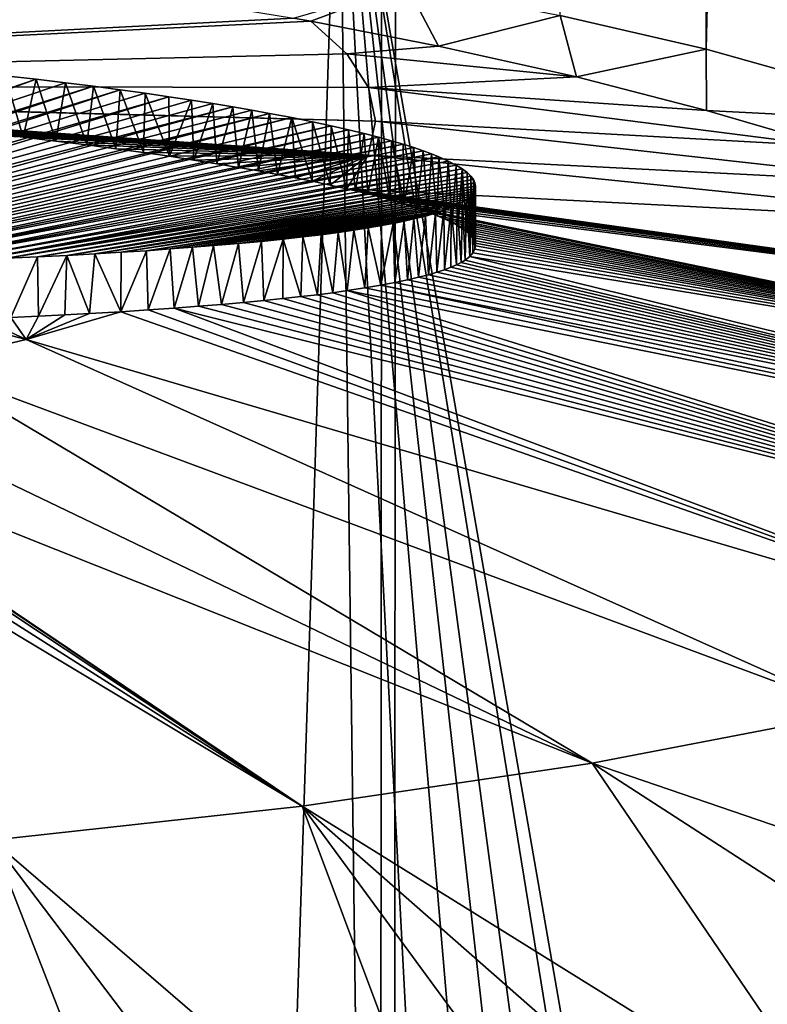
# Model space of a CAD drawing. Header units: millimetres. Extents: x -24 to 24, y 0 to 188.
# Tile 395 of 460: x 1.64 to 2.84, y 161.71 to 163.29. Entities that reach past the tile are written whole.
import ezdxf

# ---------------------------------------------------------------- set-up
doc = ezdxf.new("R2010")
doc.units = ezdxf.units.MM
doc.header["$LTSCALE"] = 58.620611
for name, color, linetype in [('169', 7, 'CONTINUOUS'), ('402', 7, 'CONTINUOUS'), ('446', 7, 'CONTINUOUS'), ('447', 7, 'CONTINUOUS'), ('457', 7, 'CONTINUOUS'), ('482', 7, 'CONTINUOUS'), ('483', 7, 'CONTINUOUS'), ('75', 7, 'CONTINUOUS')]:
    doc.layers.add(name, color=color, linetype=linetype)

msp = doc.modelspace()

# ---------------------------------------------------------------- linework, layer by layer
at = {"layer": '169', "color": 7, "linetype": 'CONTINUOUS'}
for points in [[(0, 147.642, 255.5309), (2.2148, 147.6112, 255.4333), (0, 178.708, 246.0331), (0, 147.642, 255.5309)], [(0, 178.708, 246.0331), (2.2148, 147.6112, 255.4333), (2.2341, 178.675, 245.9355), (0, 178.708, 246.0331)], [(2.2341, 178.675, 245.9355), (2.2148, 147.6112, 255.4333), (4.4497, 178.5763, 245.6435), (2.2341, 178.675, 245.9355)], [(2.2148, 147.6112, 255.4333), (4.4108, 147.5191, 255.1411), (4.4497, 178.5763, 245.6435), (2.2148, 147.6112, 255.4333)]]:
    msp.add_3dface(points, dxfattribs=at)
at = {"layer": '402', "color": 7, "linetype": 'CONTINUOUS'}
for points in [[(2.7458, 172.6783, 219.0455), (2.9673, 172.7353, 219.2285), (2.7461, 163.2445, 189.1251), (2.7458, 172.6783, 219.0455)], [(2.7461, 163.2445, 189.1251), (2.9673, 172.7353, 219.2285), (3.1744, 163.1238, 188.747), (2.7461, 163.2445, 189.1251)], [(2.5116, 163.2982, 189.2932), (2.7458, 172.6783, 219.0455), (2.7461, 163.2445, 189.1251), (2.5116, 163.2982, 189.2932)]]:
    msp.add_3dface(points, dxfattribs=at)
at = {"layer": '446', "color": 7, "linetype": 'CONTINUOUS'}
for points in [[(2.0834, 163.2942, 189.2328), (2.2647, 163.3471, 189.4463), (2.1111, 163.2892, 189.2172), (2.0834, 163.2942, 189.2328)], [(2.1111, 163.2892, 189.2172), (2.2647, 163.3471, 189.4463), (2.316, 163.2492, 189.0924), (2.1111, 163.2892, 189.2172)], [(2.2647, 163.3471, 189.4463), (2.5116, 163.2982, 189.2932), (2.316, 163.2492, 189.0924), (2.2647, 163.3471, 189.4463)], [(2.316, 163.2492, 189.0924), (2.5116, 163.2982, 189.2932), (2.5374, 163.1998, 188.9377), (2.316, 163.2492, 189.0924)], [(2.5116, 163.2982, 189.2932), (2.7461, 163.2445, 189.1251), (2.5374, 163.1998, 188.9377), (2.5116, 163.2982, 189.2932)], [(2.5374, 163.1998, 188.9377), (2.7461, 163.2445, 189.1251), (2.7466, 163.146, 188.7693), (2.5374, 163.1998, 188.9377)], [(2.7461, 163.2445, 189.1251), (3.1744, 163.1238, 188.747), (2.7466, 163.146, 188.7693), (2.7461, 163.2445, 189.1251)], [(2.7466, 163.146, 188.7693), (3.1744, 163.1238, 188.747), (2.9429, 163.0882, 188.5882), (2.7466, 163.146, 188.7693)]]:
    msp.add_3dface(points, dxfattribs=at)
at = {"layer": '447', "color": 7, "linetype": 'CONTINUOUS'}
for points in [[(1.591, 163.3692, 189.4674), (1.841, 163.3343, 189.3582), (0.0004, 163.1866, 188.5523), (1.591, 163.3692, 189.4674)], [(1.841, 163.3343, 189.3582), (2.0834, 163.2942, 189.2328), (0.0004, 163.1866, 188.5523), (1.841, 163.3343, 189.3582)], [(2.0834, 163.2942, 189.2328), (2.1111, 163.2892, 189.2172), (0.0004, 163.1866, 188.5523), (2.0834, 163.2942, 189.2328)], [(0.0004, 163.1866, 188.5523), (2.1111, 163.2892, 189.2172), (2.1689, 163.2367, 189.0036), (0.0004, 163.1866, 188.5523)], [(2.1111, 163.2892, 189.2172), (2.316, 163.2492, 189.0924), (2.1689, 163.2367, 189.0036), (2.1111, 163.2892, 189.2172)], [(2.316, 163.2492, 189.0924), (2.5374, 163.1998, 188.9377), (2.1689, 163.2367, 189.0036), (2.316, 163.2492, 189.0924)], [(2.2037, 163.1828, 188.7843), (0.0004, 163.1866, 188.5523), (2.1689, 163.2367, 189.0036), (2.2037, 163.1828, 188.7843)], [(2.5374, 163.1998, 188.9377), (2.2037, 163.1828, 188.7843), (2.1689, 163.2367, 189.0036), (2.5374, 163.1998, 188.9377)], [(0.0678, 163.1865, 188.5521), (0.0004, 163.1866, 188.5523), (2.2151, 163.1284, 188.5627), (0.0678, 163.1865, 188.5521)], [(2.2151, 163.1284, 188.5627), (0.0004, 163.1866, 188.5523), (2.2037, 163.1828, 188.7843), (2.2151, 163.1284, 188.5627)], [(0.1341, 163.1861, 188.5513), (0.0678, 163.1865, 188.5521), (2.203, 163.074, 188.3411), (0.1341, 163.1861, 188.5513)], [(2.203, 163.074, 188.3411), (0.0678, 163.1865, 188.5521), (2.2151, 163.1284, 188.5627), (2.203, 163.074, 188.3411)], [(0.1992, 163.1855, 188.55), (0.1341, 163.1861, 188.5513), (2.203, 163.074, 188.3411), (0.1992, 163.1855, 188.55)], [(0.2632, 163.1847, 188.5482), (0.1992, 163.1855, 188.55), (2.203, 163.074, 188.3411), (0.2632, 163.1847, 188.5482)], [(0.326, 163.1837, 188.5459), (0.2632, 163.1847, 188.5482), (2.203, 163.074, 188.3411), (0.326, 163.1837, 188.5459)], [(2.5374, 163.1998, 188.9377), (2.7466, 163.146, 188.7693), (2.2037, 163.1828, 188.7843), (2.5374, 163.1998, 188.9377)], [(0.3879, 163.1825, 188.5431), (0.326, 163.1837, 188.5459), (2.203, 163.074, 188.3411), (0.3879, 163.1825, 188.5431)], [(0.4609, 163.1807, 188.5392), (0.3879, 163.1825, 188.5431), (2.203, 163.074, 188.3411), (0.4609, 163.1807, 188.5392)], [(0.532, 163.1787, 188.5346), (0.4609, 163.1807, 188.5392), (2.203, 163.074, 188.3411), (0.532, 163.1787, 188.5346)], [(0.6007, 163.1765, 188.5296), (0.532, 163.1787, 188.5346), (2.203, 163.074, 188.3411), (0.6007, 163.1765, 188.5296)], [(0.6668, 163.1741, 188.5241), (0.6007, 163.1765, 188.5296), (2.203, 163.074, 188.3411), (0.6668, 163.1741, 188.5241)], [(0.7305, 163.1716, 188.5182), (0.6668, 163.1741, 188.5241), (2.203, 163.074, 188.3411), (0.7305, 163.1716, 188.5182)], [(0.792, 163.1688, 188.5119), (0.7305, 163.1716, 188.5182), (2.203, 163.074, 188.3411), (0.792, 163.1688, 188.5119)], [(0.8516, 163.166, 188.5053), (0.792, 163.1688, 188.5119), (2.203, 163.074, 188.3411), (0.8516, 163.166, 188.5053)], [(2.7466, 163.146, 188.7693), (2.9429, 163.0882, 188.5882), (2.2037, 163.1828, 188.7843), (2.7466, 163.146, 188.7693)], [(2.9429, 163.0882, 188.5882), (2.2151, 163.1284, 188.5627), (2.2037, 163.1828, 188.7843), (2.9429, 163.0882, 188.5882)], [(0.9094, 163.163, 188.4983), (0.8516, 163.166, 188.5053), (2.203, 163.074, 188.3411), (0.9094, 163.163, 188.4983)], [(0.9653, 163.1599, 188.4911), (0.9094, 163.163, 188.4983), (2.203, 163.074, 188.3411), (0.9653, 163.1599, 188.4911)], [(1.0193, 163.1567, 188.4836), (0.9653, 163.1599, 188.4911), (2.203, 163.074, 188.3411), (1.0193, 163.1567, 188.4836)], [(1.0844, 163.1526, 188.4738), (1.0193, 163.1567, 188.4836), (2.203, 163.074, 188.3411), (1.0844, 163.1526, 188.4738)], [(1.147, 163.1484, 188.4637), (1.0844, 163.1526, 188.4738), (2.203, 163.074, 188.3411), (1.147, 163.1484, 188.4637)], [(1.207, 163.1441, 188.4533), (1.147, 163.1484, 188.4637), (2.203, 163.074, 188.3411), (1.207, 163.1441, 188.4533)], [(1.2645, 163.1396, 188.4426), (1.207, 163.1441, 188.4533), (2.203, 163.074, 188.3411), (1.2645, 163.1396, 188.4426)], [(1.3199, 163.1352, 188.4317), (1.2645, 163.1396, 188.4426), (2.203, 163.074, 188.3411), (1.3199, 163.1352, 188.4317)], [(1.373, 163.1306, 188.4206), (1.3199, 163.1352, 188.4317), (2.203, 163.074, 188.3411), (1.373, 163.1306, 188.4206)], [(1.4239, 163.126, 188.4093), (1.373, 163.1306, 188.4206), (2.203, 163.074, 188.3411), (1.4239, 163.126, 188.4093)], [(1.4728, 163.1214, 188.3978), (1.4239, 163.126, 188.4093), (2.203, 163.074, 188.3411), (1.4728, 163.1214, 188.3978)], [(1.5197, 163.1168, 188.3861), (1.4728, 163.1214, 188.3978), (2.203, 163.074, 188.3411), (1.5197, 163.1168, 188.3861)], [(3.1252, 163.0267, 188.3952), (2.203, 163.074, 188.3411), (2.2151, 163.1284, 188.5627), (3.1252, 163.0267, 188.3952)], [(2.9429, 163.0882, 188.5882), (3.1252, 163.0267, 188.3952), (2.2151, 163.1284, 188.5627), (2.9429, 163.0882, 188.5882)], [(1.5646, 163.1121, 188.3744), (1.5197, 163.1168, 188.3861), (2.203, 163.074, 188.3411), (1.5646, 163.1121, 188.3744)], [(1.6078, 163.1074, 188.3625), (1.5646, 163.1121, 188.3744), (2.203, 163.074, 188.3411), (1.6078, 163.1074, 188.3625)], [(1.6492, 163.1028, 188.3505), (1.6078, 163.1074, 188.3625), (2.203, 163.074, 188.3411), (1.6492, 163.1028, 188.3505)], [(1.7017, 163.0966, 188.3345), (1.6492, 163.1028, 188.3505), (2.203, 163.074, 188.3411), (1.7017, 163.0966, 188.3345)], [(1.7513, 163.0904, 188.3184), (1.7017, 163.0966, 188.3345), (2.203, 163.074, 188.3411), (1.7513, 163.0904, 188.3184)], [(1.7981, 163.0842, 188.3022), (1.7513, 163.0904, 188.3184), (2.203, 163.074, 188.3411), (1.7981, 163.0842, 188.3022)], [(1.8423, 163.0781, 188.2859), (1.7981, 163.0842, 188.3022), (2.203, 163.074, 188.3411), (1.8423, 163.0781, 188.2859)], [(1.8839, 163.0721, 188.2697), (1.8423, 163.0781, 188.2859), (2.203, 163.074, 188.3411), (1.8839, 163.0721, 188.2697)], [(1.9231, 163.0661, 188.2534), (1.8839, 163.0721, 188.2697), (2.203, 163.074, 188.3411), (1.9231, 163.0661, 188.2534)], [(1.96, 163.0602, 188.2373), (1.9231, 163.0661, 188.2534), (2.203, 163.074, 188.3411), (1.96, 163.0602, 188.2373)], [(1.9947, 163.0544, 188.2211), (1.96, 163.0602, 188.2373), (2.203, 163.074, 188.3411), (1.9947, 163.0544, 188.2211)], [(2.0272, 163.0487, 188.2051), (1.9947, 163.0544, 188.2211), (2.203, 163.074, 188.3411), (2.0272, 163.0487, 188.2051)], [(2.0577, 163.0431, 188.1891), (2.0272, 163.0487, 188.2051), (2.203, 163.074, 188.3411), (2.0577, 163.0431, 188.1891)], [(2.0862, 163.0376, 188.1733), (2.0577, 163.0431, 188.1891), (2.203, 163.074, 188.3411), (2.0862, 163.0376, 188.1733)], [(2.113, 163.0322, 188.1576), (2.0862, 163.0376, 188.1733), (2.203, 163.074, 188.3411), (2.113, 163.0322, 188.1576)], [(2.1419, 163.026, 188.1394), (2.113, 163.0322, 188.1576), (2.203, 163.074, 188.3411), (2.1419, 163.026, 188.1394)], [(2.1685, 163.02, 188.1215), (2.1419, 163.026, 188.1394), (2.203, 163.074, 188.3411), (2.1685, 163.02, 188.1215)], [(3.2925, 162.9618, 188.1915), (2.1685, 163.02, 188.1215), (2.203, 163.074, 188.3411), (3.2925, 162.9618, 188.1915)], [(3.1252, 163.0267, 188.3952), (3.2925, 162.9618, 188.1915), (2.203, 163.074, 188.3411), (3.1252, 163.0267, 188.3952)], [(3.2925, 162.9618, 188.1915), (3.5803, 162.823, 187.7551), (2.1685, 163.02, 188.1215), (3.2925, 162.9618, 188.1915)], [(2.1685, 163.02, 188.1215), (3.5803, 162.823, 187.7551), (2.1826, 163.0166, 188.1115), (2.1685, 163.02, 188.1215)], [(2.1826, 163.0166, 188.1115), (3.5803, 162.823, 187.7551), (2.2026, 163.0117, 188.0965), (2.1826, 163.0166, 188.1115)], [(2.2026, 163.0117, 188.0965), (3.5803, 162.823, 187.7551), (2.2211, 163.0069, 188.0818), (2.2026, 163.0117, 188.0965)], [(2.2211, 163.0069, 188.0818), (3.5803, 162.823, 187.7551), (2.2381, 163.0022, 188.0672), (2.2211, 163.0069, 188.0818)], [(2.2381, 163.0022, 188.0672), (3.5803, 162.823, 187.7551), (2.2611, 162.9954, 188.0459), (2.2381, 163.0022, 188.0672)], [(2.2611, 162.9954, 188.0459), (3.5803, 162.823, 187.7551), (2.2813, 162.9889, 188.0252), (2.2611, 162.9954, 188.0459)], [(3.5803, 162.823, 187.7551), (3.8011, 162.6747, 187.2878), (2.2813, 162.9889, 188.0252), (3.5803, 162.823, 187.7551)], [(2.2813, 162.9889, 188.0252), (3.8011, 162.6747, 187.2878), (2.2989, 162.9827, 188.0052), (2.2813, 162.9889, 188.0252)], [(2.2989, 162.9827, 188.0052), (3.8011, 162.6747, 187.2878), (2.314, 162.9767, 187.9858), (2.2989, 162.9827, 188.0052)], [(2.314, 162.9767, 187.9858), (3.8011, 162.6747, 187.2878), (2.327, 162.9711, 187.967), (2.314, 162.9767, 187.9858)], [(2.327, 162.9711, 187.967), (3.8011, 162.6747, 187.2878), (2.3381, 162.9657, 187.9488), (2.327, 162.9711, 187.967)], [(2.3381, 162.9657, 187.9488), (3.8011, 162.6747, 187.2878), (2.3475, 162.9605, 187.9311), (2.3381, 162.9657, 187.9488)], [(2.3475, 162.9605, 187.9311), (3.8011, 162.6747, 187.2878), (2.3553, 162.9555, 187.9139), (2.3475, 162.9605, 187.9311)], [(2.3553, 162.9555, 187.9139), (3.8011, 162.6747, 187.2878), (2.3617, 162.9507, 187.897), (2.3553, 162.9555, 187.9139)], [(2.3617, 162.9507, 187.897), (3.8011, 162.6747, 187.2878), (2.3667, 162.946, 187.8803), (2.3617, 162.9507, 187.897)], [(2.3667, 162.946, 187.8803), (3.8011, 162.6747, 187.2878), (2.3706, 162.9415, 187.864), (2.3667, 162.946, 187.8803)], [(2.3706, 162.9415, 187.864), (3.8011, 162.6747, 187.2878), (2.3733, 162.937, 187.8478), (2.3706, 162.9415, 187.864)], [(2.3733, 162.937, 187.8478), (3.8011, 162.6747, 187.2878), (2.3749, 162.9327, 187.8318), (2.3733, 162.937, 187.8478)], [(3.8011, 162.6747, 187.2878), (2.3754, 162.9284, 187.8158), (2.3749, 162.9327, 187.8318), (3.8011, 162.6747, 187.2878)], [(2.3714, 162.9169, 187.7718), (3.8011, 162.6747, 187.2878), (2.3663, 162.9112, 187.7493), (2.3714, 162.9169, 187.7718)], [(2.3744, 162.9227, 187.7939), (3.8011, 162.6747, 187.2878), (2.3714, 162.9169, 187.7718), (2.3744, 162.9227, 187.7939)], [(2.3754, 162.9284, 187.8158), (3.8011, 162.6747, 187.2878), (2.3744, 162.9227, 187.7939), (2.3754, 162.9284, 187.8158)], [(2.3524, 162.9017, 187.7105), (3.9517, 162.5196, 186.798), (2.3449, 162.8978, 187.6944), (2.3524, 162.9017, 187.7105)], [(2.3588, 162.9055, 187.7262), (3.9517, 162.5196, 186.798), (2.3524, 162.9017, 187.7105), (2.3588, 162.9055, 187.7262)], [(2.3663, 162.9112, 187.7493), (3.9517, 162.5196, 186.798), (2.3588, 162.9055, 187.7262), (2.3663, 162.9112, 187.7493)], [(3.8011, 162.6747, 187.2878), (3.9517, 162.5196, 186.798), (2.3663, 162.9112, 187.7493), (3.8011, 162.6747, 187.2878)], [(2.3136, 162.8859, 187.6435), (3.9517, 162.5196, 186.798), (2.2999, 162.8818, 187.6254), (2.3136, 162.8859, 187.6435)], [(2.3256, 162.8899, 187.661), (3.9517, 162.5196, 186.798), (2.3136, 162.8859, 187.6435), (2.3256, 162.8899, 187.661)], [(2.336, 162.8939, 187.6779), (3.9517, 162.5196, 186.798), (2.3256, 162.8899, 187.661), (2.336, 162.8939, 187.6779)], [(2.3449, 162.8978, 187.6944), (3.9517, 162.5196, 186.798), (2.336, 162.8939, 187.6779), (2.3449, 162.8978, 187.6944)], [(2.246, 162.8692, 187.5676), (3.9517, 162.5196, 186.798), (2.2232, 162.8649, 187.5472), (2.246, 162.8692, 187.5676)], [(2.2662, 162.8734, 187.5875), (3.9517, 162.5196, 186.798), (2.246, 162.8692, 187.5676), (2.2662, 162.8734, 187.5875)], [(2.2841, 162.8777, 187.6067), (3.9517, 162.5196, 186.798), (2.2662, 162.8734, 187.5875), (2.2841, 162.8777, 187.6067)], [(2.2999, 162.8818, 187.6254), (3.9517, 162.5196, 186.798), (2.2841, 162.8777, 187.6067), (2.2999, 162.8818, 187.6254)], [(2.1217, 162.8498, 187.4721), (2.1466, 162.853, 187.4886), (3.6988, 162.3772, 186.2444), (2.1217, 162.8498, 187.4721)], [(2.1466, 162.853, 187.4886), (2.1696, 162.8563, 187.5049), (3.6988, 162.3772, 186.2444), (2.1466, 162.853, 187.4886)], [(2.1979, 162.8606, 187.5263), (3.9719, 162.49, 186.7045), (2.1696, 162.8563, 187.5049), (2.1979, 162.8606, 187.5263)], [(2.1696, 162.8563, 187.5049), (3.9719, 162.49, 186.7045), (3.6988, 162.3772, 186.2444), (2.1696, 162.8563, 187.5049)], [(2.2232, 162.8649, 187.5472), (3.9719, 162.49, 186.7045), (2.1979, 162.8606, 187.5263), (2.2232, 162.8649, 187.5472)], [(3.9517, 162.5196, 186.798), (3.9719, 162.49, 186.7045), (2.2232, 162.8649, 187.5472), (3.9517, 162.5196, 186.798)], [(1.9678, 162.8341, 187.3865), (2.0028, 162.8372, 187.404), (3.6988, 162.3772, 186.2444), (1.9678, 162.8341, 187.3865)], [(2.0028, 162.8372, 187.404), (2.0356, 162.8403, 187.4212), (3.6988, 162.3772, 186.2444), (2.0028, 162.8372, 187.404)], [(2.0356, 162.8403, 187.4212), (2.0663, 162.8435, 187.4384), (3.6988, 162.3772, 186.2444), (2.0356, 162.8403, 187.4212)], [(2.0663, 162.8435, 187.4384), (2.0949, 162.8466, 187.4553), (3.6988, 162.3772, 186.2444), (2.0663, 162.8435, 187.4384)], [(2.0949, 162.8466, 187.4553), (2.1217, 162.8498, 187.4721), (3.6988, 162.3772, 186.2444), (2.0949, 162.8466, 187.4553)], [(1.6542, 162.778, 187.1357), (1.806, 162.8224, 187.317), (3.3697, 162.2727, 185.8188), (1.6542, 162.778, 187.1357)], [(1.806, 162.8224, 187.317), (1.6542, 162.778, 187.1357), (1.7558, 162.8194, 187.2983), (1.806, 162.8224, 187.317)], [(1.806, 162.8224, 187.317), (1.85, 162.8252, 187.3344), (3.3697, 162.2727, 185.8188), (1.806, 162.8224, 187.317)], [(1.85, 162.8252, 187.3344), (1.8915, 162.8281, 187.3518), (3.3697, 162.2727, 185.8188), (1.85, 162.8252, 187.3344)], [(1.8915, 162.8281, 187.3518), (1.9305, 162.8311, 187.369), (3.6988, 162.3772, 186.2444), (1.8915, 162.8281, 187.3518)], [(3.3697, 162.2727, 185.8188), (1.8915, 162.8281, 187.3518), (3.6988, 162.3772, 186.2444), (3.3697, 162.2727, 185.8188)], [(1.9305, 162.8311, 187.369), (1.9678, 162.8341, 187.3865), (3.6988, 162.3772, 186.2444), (1.9305, 162.8311, 187.369)], [(1.6542, 162.778, 187.1357), (1.4876, 162.738, 186.9726), (1.5341, 162.8089, 187.2281), (1.6542, 162.778, 187.1357)], [(1.5827, 162.8109, 187.242), (1.6542, 162.778, 187.1357), (1.5341, 162.8089, 187.2281), (1.5827, 162.8109, 187.242)], [(1.6293, 162.8129, 187.256), (1.6542, 162.778, 187.1357), (1.5827, 162.8109, 187.242), (1.6293, 162.8129, 187.256)], [(1.6737, 162.8151, 187.2702), (1.6542, 162.778, 187.1357), (1.6293, 162.8129, 187.256), (1.6737, 162.8151, 187.2702)], [(1.7558, 162.8194, 187.2983), (1.6542, 162.778, 187.1357), (1.7158, 162.8172, 187.2843), (1.7558, 162.8194, 187.2983)], [(1.7158, 162.8172, 187.2843), (1.6542, 162.778, 187.1357), (1.6737, 162.8151, 187.2702), (1.7158, 162.8172, 187.2843)], [(1.4876, 162.738, 186.9726), (1.6542, 162.778, 187.1357), (2.9891, 162.1788, 185.436), (1.4876, 162.738, 186.9726)], [(2.9891, 162.1788, 185.436), (1.6542, 162.778, 187.1357), (3.3697, 162.2727, 185.8188), (2.9891, 162.1788, 185.436)], [(1.3041, 162.7024, 186.8276), (1.4876, 162.738, 186.9726), (2.5626, 162.0968, 185.1017), (1.3041, 162.7024, 186.8276)], [(2.5626, 162.0968, 185.1017), (1.4876, 162.738, 186.9726), (2.9891, 162.1788, 185.436), (2.5626, 162.0968, 185.1017)], [(1.1689, 162.6522, 186.6426), (1.3041, 162.7024, 186.8276), (2.5626, 162.0968, 185.1017), (1.1689, 162.6522, 186.6426)], [(1.1977, 162.6346, 186.5861), (1.1689, 162.6522, 186.6426), (2.097, 162.0279, 184.8212), (1.1977, 162.6346, 186.5861)], [(2.097, 162.0279, 184.8212), (1.1689, 162.6522, 186.6426), (2.5626, 162.0968, 185.1017), (2.097, 162.0279, 184.8212)], [(1.2101, 162.6153, 186.5228), (1.1977, 162.6346, 186.5861), (2.097, 162.0279, 184.8212), (1.2101, 162.6153, 186.5228)], [(1.2044, 162.5961, 186.4584), (1.2101, 162.6153, 186.5228), (2.097, 162.0279, 184.8212), (1.2044, 162.5961, 186.4584)], [(1.181, 162.5784, 186.3977), (1.2044, 162.5961, 186.4584), (2.097, 162.0279, 184.8212), (1.181, 162.5784, 186.3977)], [(1.5992, 161.9734, 184.5986), (1.181, 162.5784, 186.3977), (2.097, 162.0279, 184.8212), (1.5992, 161.9734, 184.5986)], [(3.6096, 161.7389, 184.317), (2.5626, 162.0968, 185.1017), (2.9891, 162.1788, 185.436), (3.6096, 161.7389, 184.317)], [(2.9856, 161.475, 183.4723), (2.097, 162.0279, 184.8212), (2.5626, 162.0968, 185.1017), (2.9856, 161.475, 183.4723)], [(3.6096, 161.7389, 184.317), (3.3292, 161.6009, 183.8756), (2.5626, 162.0968, 185.1017), (3.6096, 161.7389, 184.317)], [(3.3292, 161.6009, 183.8756), (2.9856, 161.475, 183.4723), (2.5626, 162.0968, 185.1017), (3.3292, 161.6009, 183.8756)], [(2.3642, 161.3142, 182.9557), (1.5992, 161.9734, 184.5986), (2.097, 162.0279, 184.8212), (2.3642, 161.3142, 182.9557)], [(2.9856, 161.475, 183.4723), (2.7917, 161.4174, 183.2873), (2.097, 162.0279, 184.8212), (2.9856, 161.475, 183.4723)], [(2.7917, 161.4174, 183.2873), (2.5842, 161.3637, 183.1147), (2.097, 162.0279, 184.8212), (2.7917, 161.4174, 183.2873)], [(2.5842, 161.3637, 183.1147), (2.3642, 161.3142, 182.9557), (2.097, 162.0279, 184.8212), (2.5842, 161.3637, 183.1147)], [(1.5992, 161.9734, 184.5986), (1.8899, 161.2289, 182.6811), (1.2069, 161.8705, 184.2721), (1.5992, 161.9734, 184.5986)], [(2.3642, 161.3142, 182.9557), (2.1324, 161.2692, 182.8109), (1.5992, 161.9734, 184.5986), (2.3642, 161.3142, 182.9557)], [(2.1324, 161.2692, 182.8109), (1.8899, 161.2289, 182.6811), (1.5992, 161.9734, 184.5986), (2.1324, 161.2692, 182.8109)], [(1.8899, 161.2289, 182.6811), (1.638, 161.1935, 182.567), (1.2069, 161.8705, 184.2721), (1.8899, 161.2289, 182.6811)]]:
    msp.add_3dface(points, dxfattribs=at)
at = {"layer": '457', "color": 7, "linetype": 'CONTINUOUS'}
for points in [[(1.6701, 163.1959, 188.3141), (0.7624, 162.8857, 187.0539), (1.6204, 163.2016, 188.3288), (1.6701, 163.1959, 188.3141)], [(0.8124, 162.8864, 187.0597), (0.7624, 162.8857, 187.0539), (1.6701, 163.1959, 188.3141), (0.8124, 162.8864, 187.0597)], [(1.7173, 163.1903, 188.2994), (0.8124, 162.8864, 187.0597), (1.6701, 163.1959, 188.3141), (1.7173, 163.1903, 188.2994)], [(1.7622, 163.1846, 188.2845), (0.8124, 162.8864, 187.0597), (1.7173, 163.1903, 188.2994), (1.7622, 163.1846, 188.2845)], [(0.8638, 162.8871, 187.0661), (0.8124, 162.8864, 187.0597), (1.7622, 163.1846, 188.2845), (0.8638, 162.8871, 187.0661)], [(1.8047, 163.179, 188.2697), (0.8638, 162.8871, 187.0661), (1.7622, 163.1846, 188.2845), (1.8047, 163.179, 188.2697)], [(0.9169, 162.888, 187.0732), (0.8638, 162.8871, 187.0661), (1.8047, 163.179, 188.2697), (0.9169, 162.888, 187.0732)], [(1.845, 163.1734, 188.2547), (0.9169, 162.888, 187.0732), (1.8047, 163.179, 188.2697), (1.845, 163.1734, 188.2547)], [(1.8832, 163.1678, 188.2398), (0.9169, 162.888, 187.0732), (1.845, 163.1734, 188.2547), (1.8832, 163.1678, 188.2398)], [(0.972, 162.8889, 187.0811), (0.9169, 162.888, 187.0732), (1.8832, 163.1678, 188.2398), (0.972, 162.8889, 187.0811)], [(1.9192, 163.1624, 188.225), (0.972, 162.8889, 187.0811), (1.8832, 163.1678, 188.2398), (1.9192, 163.1624, 188.225)], [(1.9535, 163.1569, 188.21), (0.972, 162.8889, 187.0811), (1.9192, 163.1624, 188.225), (1.9535, 163.1569, 188.21)], [(1.9857, 163.1516, 188.1952), (0.972, 162.8889, 187.0811), (1.9535, 163.1569, 188.21), (1.9857, 163.1516, 188.1952)], [(1.0294, 162.89, 187.0899), (0.972, 162.8889, 187.0811), (1.9857, 163.1516, 188.1952), (1.0294, 162.89, 187.0899)], [(2.0162, 163.1463, 188.1805), (1.0294, 162.89, 187.0899), (1.9857, 163.1516, 188.1952), (2.0162, 163.1463, 188.1805)], [(2.0449, 163.1411, 188.1658), (1.0294, 162.89, 187.0899), (2.0162, 163.1463, 188.1805), (2.0449, 163.1411, 188.1658)], [(1.0893, 162.8912, 187.0998), (1.0294, 162.89, 187.0899), (2.0449, 163.1411, 188.1658), (1.0893, 162.8912, 187.0998)], [(2.0806, 163.1344, 188.1464), (1.0893, 162.8912, 187.0998), (2.0449, 163.1411, 188.1658), (2.0806, 163.1344, 188.1464)], [(1.1361, 162.8922, 187.108), (1.0893, 162.8912, 187.0998), (2.0806, 163.1344, 188.1464), (1.1361, 162.8922, 187.108)], [(2.1135, 163.1277, 188.1271), (1.1361, 162.8922, 187.108), (2.0806, 163.1344, 188.1464), (2.1135, 163.1277, 188.1271)], [(2.1437, 163.1213, 188.1081), (1.1361, 162.8922, 187.108), (2.1135, 163.1277, 188.1271), (2.1437, 163.1213, 188.1081)], [(1.1846, 162.8933, 187.1169), (1.1361, 162.8922, 187.108), (2.1437, 163.1213, 188.1081), (1.1846, 162.8933, 187.1169)], [(2.1714, 163.1149, 188.0893), (1.1846, 162.8933, 187.1169), (2.1437, 163.1213, 188.1081), (2.1714, 163.1149, 188.0893)], [(1.2352, 162.8946, 187.1269), (1.1846, 162.8933, 187.1169), (2.1714, 163.1149, 188.0893), (1.2352, 162.8946, 187.1269)], [(2.1967, 163.1088, 188.0709), (1.2352, 162.8946, 187.1269), (2.1714, 163.1149, 188.0893), (2.1967, 163.1088, 188.0709)], [(2.2197, 163.1029, 188.0527), (1.2352, 162.8946, 187.1269), (2.1967, 163.1088, 188.0709), (2.2197, 163.1029, 188.0527)], [(1.2879, 162.896, 187.1377), (1.2352, 162.8946, 187.1269), (2.2197, 163.1029, 188.0527), (1.2879, 162.896, 187.1377)], [(2.2405, 163.0971, 188.035), (1.2879, 162.896, 187.1377), (2.2197, 163.1029, 188.0527), (2.2405, 163.0971, 188.035)], [(2.2593, 163.0916, 188.0175), (1.2879, 162.896, 187.1377), (2.2405, 163.0971, 188.035), (2.2593, 163.0916, 188.0175)], [(1.3432, 162.8977, 187.1499), (1.2879, 162.896, 187.1377), (2.2593, 163.0916, 188.0175), (1.3432, 162.8977, 187.1499)], [(2.2762, 163.0862, 188.0005), (1.3432, 162.8977, 187.1499), (2.2593, 163.0916, 188.0175), (2.2762, 163.0862, 188.0005)], [(2.2913, 163.0811, 187.984), (1.3432, 162.8977, 187.1499), (2.2762, 163.0862, 188.0005), (2.2913, 163.0811, 187.984)], [(1.4012, 162.8995, 187.1635), (1.3432, 162.8977, 187.1499), (2.2913, 163.0811, 187.984), (1.4012, 162.8995, 187.1635)], [(2.3047, 163.0761, 187.9679), (1.4012, 162.8995, 187.1635), (2.2913, 163.0811, 187.984), (2.3047, 163.0761, 187.9679)], [(2.3166, 163.0713, 187.9521), (1.4012, 162.8995, 187.1635), (2.3047, 163.0761, 187.9679), (2.3166, 163.0713, 187.9521)], [(1.4612, 162.9016, 187.1784), (1.4012, 162.8995, 187.1635), (2.3166, 163.0713, 187.9521), (1.4612, 162.9016, 187.1784)], [(2.3318, 163.0645, 187.9294), (1.4612, 162.9016, 187.1784), (2.3166, 163.0713, 187.9521), (2.3318, 163.0645, 187.9294)], [(2.3442, 163.058, 187.9074), (1.4612, 162.9016, 187.1784), (2.3318, 163.0645, 187.9294), (2.3442, 163.058, 187.9074)], [(1.5233, 162.9039, 187.195), (1.4612, 162.9016, 187.1784), (2.3442, 163.058, 187.9074), (1.5233, 162.9039, 187.195)], [(2.3543, 163.0518, 187.8861), (1.5233, 162.9039, 187.195), (2.3442, 163.058, 187.9074), (2.3543, 163.0518, 187.8861)], [(1.5737, 162.906, 187.2093), (1.5233, 162.9039, 187.195), (2.3543, 163.0518, 187.8861), (1.5737, 162.906, 187.2093)], [(2.3621, 163.0459, 187.8654), (1.5737, 162.906, 187.2093), (2.3543, 163.0518, 187.8861), (2.3621, 163.0459, 187.8654)], [(2.3681, 163.0402, 187.8451), (1.5737, 162.906, 187.2093), (2.3621, 163.0459, 187.8654), (2.3681, 163.0402, 187.8451)], [(1.6231, 162.9082, 187.224), (1.5737, 162.906, 187.2093), (2.3681, 163.0402, 187.8451), (1.6231, 162.9082, 187.224)], [(2.3722, 163.0347, 187.8252), (1.6231, 162.9082, 187.224), (2.3681, 163.0402, 187.8451), (2.3722, 163.0347, 187.8252)], [(2.3746, 163.0293, 187.8054), (1.6231, 162.9082, 187.224), (2.3722, 163.0347, 187.8252), (2.3746, 163.0293, 187.8054)], [(1.6721, 162.9105, 187.2396), (1.6231, 162.9082, 187.224), (2.3746, 163.0293, 187.8054), (1.6721, 162.9105, 187.2396)], [(2.3754, 163.0241, 187.7857), (1.6721, 162.9105, 187.2396), (2.3746, 163.0293, 187.8054), (2.3754, 163.0241, 187.7857)], [(1.7195, 162.9129, 187.2554), (1.6721, 162.9105, 187.2396), (2.3754, 163.0241, 187.7857), (1.7195, 162.9129, 187.2554)], [(2.3749, 163.0197, 187.7693), (1.7195, 162.9129, 187.2554), (2.3754, 163.0241, 187.7857), (2.3749, 163.0197, 187.7693)], [(2.3732, 163.0155, 187.7528), (1.7195, 162.9129, 187.2554), (2.3749, 163.0197, 187.7693), (2.3732, 163.0155, 187.7528)], [(1.7642, 162.9154, 187.2712), (1.7195, 162.9129, 187.2554), (2.3732, 163.0155, 187.7528), (1.7642, 162.9154, 187.2712)], [(2.3704, 163.0112, 187.7363), (1.7642, 162.9154, 187.2712), (2.3732, 163.0155, 187.7528), (2.3704, 163.0112, 187.7363)], [(2.3663, 163.0069, 187.7194), (1.7642, 162.9154, 187.2712), (2.3704, 163.0112, 187.7363), (2.3663, 163.0069, 187.7194)], [(1.8066, 162.918, 187.2871), (1.7642, 162.9154, 187.2712), (2.3663, 163.0069, 187.7194), (1.8066, 162.918, 187.2871)], [(2.361, 163.0027, 187.7023), (1.8066, 162.918, 187.2871), (2.3663, 163.0069, 187.7194), (2.361, 163.0027, 187.7023)], [(1.847, 162.9205, 187.303), (1.8066, 162.918, 187.2871), (2.361, 163.0027, 187.7023), (1.847, 162.9205, 187.303)], [(2.3544, 162.9984, 187.6848), (1.847, 162.9205, 187.303), (2.361, 163.0027, 187.7023), (2.3544, 162.9984, 187.6848)], [(1.885, 162.9232, 187.3188), (1.847, 162.9205, 187.303), (2.3544, 162.9984, 187.6848), (1.885, 162.9232, 187.3188)], [(2.3462, 162.994, 187.6669), (1.885, 162.9232, 187.3188), (2.3544, 162.9984, 187.6848), (2.3462, 162.994, 187.6669)], [(2.3364, 162.9897, 187.6485), (1.885, 162.9232, 187.3188), (2.3462, 162.994, 187.6669), (2.3364, 162.9897, 187.6485)], [(1.9209, 162.9259, 187.3346), (1.885, 162.9232, 187.3188), (2.3364, 162.9897, 187.6485), (1.9209, 162.9259, 187.3346)], [(2.3248, 162.9852, 187.6295), (1.9209, 162.9259, 187.3346), (2.3364, 162.9897, 187.6485), (2.3248, 162.9852, 187.6295)], [(1.9549, 162.9286, 187.3502), (1.9209, 162.9259, 187.3346), (2.3248, 162.9852, 187.6295), (1.9549, 162.9286, 187.3502)], [(2.3111, 162.9807, 187.6098), (1.9549, 162.9286, 187.3502), (2.3248, 162.9852, 187.6295), (2.3111, 162.9807, 187.6098)], [(1.9948, 162.932, 187.3697), (1.9549, 162.9286, 187.3502), (2.3111, 162.9807, 187.6098), (1.9948, 162.932, 187.3697)], [(2.2951, 162.9761, 187.5894), (1.9948, 162.932, 187.3697), (2.3111, 162.9807, 187.6098), (2.2951, 162.9761, 187.5894)], [(2.0319, 162.9355, 187.3891), (1.9948, 162.932, 187.3697), (2.2951, 162.9761, 187.5894), (2.0319, 162.9355, 187.3891)], [(2.2766, 162.9714, 187.5683), (2.0319, 162.9355, 187.3891), (2.2951, 162.9761, 187.5894), (2.2766, 162.9714, 187.5683)], [(2.2609, 162.9679, 187.5519), (2.0319, 162.9355, 187.3891), (2.2766, 162.9714, 187.5683), (2.2609, 162.9679, 187.5519)], [(2.0664, 162.939, 187.4083), (2.0319, 162.9355, 187.3891), (2.2609, 162.9679, 187.5519), (2.0664, 162.939, 187.4083)], [(2.2434, 162.9643, 187.5351), (2.0664, 162.939, 187.4083), (2.2609, 162.9679, 187.5519), (2.2434, 162.9643, 187.5351)], [(2.0983, 162.9426, 187.4272), (2.0664, 162.939, 187.4083), (2.2434, 162.9643, 187.5351), (2.0983, 162.9426, 187.4272)], [(2.2243, 162.9607, 187.5179), (2.0983, 162.9426, 187.4272), (2.2434, 162.9643, 187.5351), (2.2243, 162.9607, 187.5179)], [(2.1279, 162.9462, 187.4459), (2.0983, 162.9426, 187.4272), (2.2243, 162.9607, 187.5179), (2.1279, 162.9462, 187.4459)], [(2.2032, 162.957, 187.5004), (2.1279, 162.9462, 187.4459), (2.2243, 162.9607, 187.5179), (2.2032, 162.957, 187.5004)], [(2.1551, 162.9498, 187.4644), (2.1279, 162.9462, 187.4459), (2.2032, 162.957, 187.5004), (2.1551, 162.9498, 187.4644)], [(2.1802, 162.9534, 187.4825), (2.1551, 162.9498, 187.4644), (2.2032, 162.957, 187.5004), (2.1802, 162.9534, 187.4825)]]:
    msp.add_3dface(points, dxfattribs=at)
at = {"layer": '482', "color": 7, "linetype": 'CONTINUOUS'}
for points in [[(1.6078, 163.1074, 188.3625), (1.6492, 163.1028, 188.3505), (1.6204, 163.2016, 188.3288), (1.6078, 163.1074, 188.3625)], [(1.6492, 163.1028, 188.3505), (1.6701, 163.1959, 188.3141), (1.6204, 163.2016, 188.3288), (1.6492, 163.1028, 188.3505)], [(1.6492, 163.1028, 188.3505), (1.7017, 163.0966, 188.3345), (1.6701, 163.1959, 188.3141), (1.6492, 163.1028, 188.3505)], [(1.7017, 163.0966, 188.3345), (1.7173, 163.1903, 188.2994), (1.6701, 163.1959, 188.3141), (1.7017, 163.0966, 188.3345)], [(1.7017, 163.0966, 188.3345), (1.7513, 163.0904, 188.3184), (1.7173, 163.1903, 188.2994), (1.7017, 163.0966, 188.3345)], [(1.7513, 163.0904, 188.3184), (1.7622, 163.1846, 188.2845), (1.7173, 163.1903, 188.2994), (1.7513, 163.0904, 188.3184)], [(1.7513, 163.0904, 188.3184), (1.7981, 163.0842, 188.3022), (1.7622, 163.1846, 188.2845), (1.7513, 163.0904, 188.3184)], [(1.7981, 163.0842, 188.3022), (1.8047, 163.179, 188.2697), (1.7622, 163.1846, 188.2845), (1.7981, 163.0842, 188.3022)], [(1.7981, 163.0842, 188.3022), (1.8423, 163.0781, 188.2859), (1.8047, 163.179, 188.2697), (1.7981, 163.0842, 188.3022)], [(1.8423, 163.0781, 188.2859), (1.845, 163.1734, 188.2547), (1.8047, 163.179, 188.2697), (1.8423, 163.0781, 188.2859)], [(1.8423, 163.0781, 188.2859), (1.8839, 163.0721, 188.2697), (1.845, 163.1734, 188.2547), (1.8423, 163.0781, 188.2859)], [(1.8839, 163.0721, 188.2697), (1.8832, 163.1678, 188.2398), (1.845, 163.1734, 188.2547), (1.8839, 163.0721, 188.2697)], [(1.8839, 163.0721, 188.2697), (1.9192, 163.1624, 188.225), (1.8832, 163.1678, 188.2398), (1.8839, 163.0721, 188.2697)], [(1.8839, 163.0721, 188.2697), (1.9231, 163.0661, 188.2534), (1.9192, 163.1624, 188.225), (1.8839, 163.0721, 188.2697)], [(1.9231, 163.0661, 188.2534), (1.9535, 163.1569, 188.21), (1.9192, 163.1624, 188.225), (1.9231, 163.0661, 188.2534)], [(1.9231, 163.0661, 188.2534), (1.96, 163.0602, 188.2373), (1.9535, 163.1569, 188.21), (1.9231, 163.0661, 188.2534)], [(1.96, 163.0602, 188.2373), (1.9857, 163.1516, 188.1952), (1.9535, 163.1569, 188.21), (1.96, 163.0602, 188.2373)], [(1.96, 163.0602, 188.2373), (1.9947, 163.0544, 188.2211), (1.9857, 163.1516, 188.1952), (1.96, 163.0602, 188.2373)], [(1.9947, 163.0544, 188.2211), (2.0162, 163.1463, 188.1805), (1.9857, 163.1516, 188.1952), (1.9947, 163.0544, 188.2211)], [(1.9947, 163.0544, 188.2211), (2.0272, 163.0487, 188.2051), (2.0162, 163.1463, 188.1805), (1.9947, 163.0544, 188.2211)], [(2.0272, 163.0487, 188.2051), (2.0449, 163.1411, 188.1658), (2.0162, 163.1463, 188.1805), (2.0272, 163.0487, 188.2051)], [(2.0272, 163.0487, 188.2051), (2.0577, 163.0431, 188.1891), (2.0449, 163.1411, 188.1658), (2.0272, 163.0487, 188.2051)], [(2.0577, 163.0431, 188.1891), (2.0806, 163.1344, 188.1464), (2.0449, 163.1411, 188.1658), (2.0577, 163.0431, 188.1891)], [(2.0577, 163.0431, 188.1891), (2.0862, 163.0376, 188.1733), (2.0806, 163.1344, 188.1464), (2.0577, 163.0431, 188.1891)], [(2.0862, 163.0376, 188.1733), (2.113, 163.0322, 188.1576), (2.0806, 163.1344, 188.1464), (2.0862, 163.0376, 188.1733)], [(2.113, 163.0322, 188.1576), (2.1135, 163.1277, 188.1271), (2.0806, 163.1344, 188.1464), (2.113, 163.0322, 188.1576)], [(2.113, 163.0322, 188.1576), (2.1419, 163.026, 188.1394), (2.1135, 163.1277, 188.1271), (2.113, 163.0322, 188.1576)], [(2.1419, 163.026, 188.1394), (2.1437, 163.1213, 188.1081), (2.1135, 163.1277, 188.1271), (2.1419, 163.026, 188.1394)], [(2.1419, 163.026, 188.1394), (2.1685, 163.02, 188.1215), (2.1437, 163.1213, 188.1081), (2.1419, 163.026, 188.1394)], [(2.1685, 163.02, 188.1215), (2.1714, 163.1149, 188.0893), (2.1437, 163.1213, 188.1081), (2.1685, 163.02, 188.1215)], [(2.1685, 163.02, 188.1215), (2.1826, 163.0166, 188.1115), (2.1714, 163.1149, 188.0893), (2.1685, 163.02, 188.1215)], [(2.1826, 163.0166, 188.1115), (2.1967, 163.1088, 188.0709), (2.1714, 163.1149, 188.0893), (2.1826, 163.0166, 188.1115)], [(2.1826, 163.0166, 188.1115), (2.2026, 163.0117, 188.0965), (2.1967, 163.1088, 188.0709), (2.1826, 163.0166, 188.1115)], [(2.2026, 163.0117, 188.0965), (2.2197, 163.1029, 188.0527), (2.1967, 163.1088, 188.0709), (2.2026, 163.0117, 188.0965)], [(2.2026, 163.0117, 188.0965), (2.2211, 163.0069, 188.0818), (2.2197, 163.1029, 188.0527), (2.2026, 163.0117, 188.0965)], [(2.2211, 163.0069, 188.0818), (2.2381, 163.0022, 188.0672), (2.2197, 163.1029, 188.0527), (2.2211, 163.0069, 188.0818)], [(2.2381, 163.0022, 188.0672), (2.2405, 163.0971, 188.035), (2.2197, 163.1029, 188.0527), (2.2381, 163.0022, 188.0672)], [(2.2381, 163.0022, 188.0672), (2.2611, 162.9954, 188.0459), (2.2405, 163.0971, 188.035), (2.2381, 163.0022, 188.0672)], [(2.2611, 162.9954, 188.0459), (2.2593, 163.0916, 188.0175), (2.2405, 163.0971, 188.035), (2.2611, 162.9954, 188.0459)], [(2.2611, 162.9954, 188.0459), (2.2762, 163.0862, 188.0005), (2.2593, 163.0916, 188.0175), (2.2611, 162.9954, 188.0459)], [(2.2611, 162.9954, 188.0459), (2.2813, 162.9889, 188.0252), (2.2762, 163.0862, 188.0005), (2.2611, 162.9954, 188.0459)], [(2.2813, 162.9889, 188.0252), (2.2913, 163.0811, 187.984), (2.2762, 163.0862, 188.0005), (2.2813, 162.9889, 188.0252)], [(2.2813, 162.9889, 188.0252), (2.2989, 162.9827, 188.0052), (2.2913, 163.0811, 187.984), (2.2813, 162.9889, 188.0252)], [(2.2989, 162.9827, 188.0052), (2.3047, 163.0761, 187.9679), (2.2913, 163.0811, 187.984), (2.2989, 162.9827, 188.0052)], [(2.2989, 162.9827, 188.0052), (2.314, 162.9767, 187.9858), (2.3047, 163.0761, 187.9679), (2.2989, 162.9827, 188.0052)], [(2.314, 162.9767, 187.9858), (2.3166, 163.0713, 187.9521), (2.3047, 163.0761, 187.9679), (2.314, 162.9767, 187.9858)], [(2.314, 162.9767, 187.9858), (2.327, 162.9711, 187.967), (2.3166, 163.0713, 187.9521), (2.314, 162.9767, 187.9858)], [(2.327, 162.9711, 187.967), (2.3318, 163.0645, 187.9294), (2.3166, 163.0713, 187.9521), (2.327, 162.9711, 187.967)], [(2.327, 162.9711, 187.967), (2.3381, 162.9657, 187.9488), (2.3318, 163.0645, 187.9294), (2.327, 162.9711, 187.967)], [(2.3381, 162.9657, 187.9488), (2.3442, 163.058, 187.9074), (2.3318, 163.0645, 187.9294), (2.3381, 162.9657, 187.9488)], [(2.3381, 162.9657, 187.9488), (2.3475, 162.9605, 187.9311), (2.3442, 163.058, 187.9074), (2.3381, 162.9657, 187.9488)], [(2.3475, 162.9605, 187.9311), (2.3543, 163.0518, 187.8861), (2.3442, 163.058, 187.9074), (2.3475, 162.9605, 187.9311)], [(2.3475, 162.9605, 187.9311), (2.3553, 162.9555, 187.9139), (2.3543, 163.0518, 187.8861), (2.3475, 162.9605, 187.9311)], [(2.3553, 162.9555, 187.9139), (2.3617, 162.9507, 187.897), (2.3543, 163.0518, 187.8861), (2.3553, 162.9555, 187.9139)], [(2.3617, 162.9507, 187.897), (2.3621, 163.0459, 187.8654), (2.3543, 163.0518, 187.8861), (2.3617, 162.9507, 187.897)], [(2.3617, 162.9507, 187.897), (2.3667, 162.946, 187.8803), (2.3621, 163.0459, 187.8654), (2.3617, 162.9507, 187.897)], [(2.3667, 162.946, 187.8803), (2.3681, 163.0402, 187.8451), (2.3621, 163.0459, 187.8654), (2.3667, 162.946, 187.8803)], [(2.3667, 162.946, 187.8803), (2.3706, 162.9415, 187.864), (2.3681, 163.0402, 187.8451), (2.3667, 162.946, 187.8803)], [(2.3706, 162.9415, 187.864), (2.3722, 163.0347, 187.8252), (2.3681, 163.0402, 187.8451), (2.3706, 162.9415, 187.864)], [(2.3706, 162.9415, 187.864), (2.3733, 162.937, 187.8478), (2.3722, 163.0347, 187.8252), (2.3706, 162.9415, 187.864)], [(2.3733, 162.937, 187.8478), (2.3746, 163.0293, 187.8054), (2.3722, 163.0347, 187.8252), (2.3733, 162.937, 187.8478)], [(2.3733, 162.937, 187.8478), (2.3749, 162.9327, 187.8318), (2.3746, 163.0293, 187.8054), (2.3733, 162.937, 187.8478)], [(2.3749, 162.9327, 187.8318), (2.3754, 162.9284, 187.8158), (2.3746, 163.0293, 187.8054), (2.3749, 162.9327, 187.8318)], [(2.3754, 162.9284, 187.8158), (2.3754, 163.0241, 187.7857), (2.3746, 163.0293, 187.8054), (2.3754, 162.9284, 187.8158)]]:
    msp.add_3dface(points, dxfattribs=at)
at = {"layer": '483', "color": 7, "linetype": 'CONTINUOUS'}
for points in [[(2.3714, 162.9169, 187.7718), (2.3663, 162.9112, 187.7493), (2.3704, 163.0112, 187.7363), (2.3714, 162.9169, 187.7718)], [(2.3663, 162.9112, 187.7493), (2.3663, 163.0069, 187.7194), (2.3704, 163.0112, 187.7363), (2.3663, 162.9112, 187.7493)], [(2.3714, 162.9169, 187.7718), (2.3704, 163.0112, 187.7363), (2.3732, 163.0155, 187.7528), (2.3714, 162.9169, 187.7718)], [(2.3744, 162.9227, 187.7939), (2.3714, 162.9169, 187.7718), (2.3732, 163.0155, 187.7528), (2.3744, 162.9227, 187.7939)], [(2.3744, 162.9227, 187.7939), (2.3732, 163.0155, 187.7528), (2.3749, 163.0197, 187.7693), (2.3744, 162.9227, 187.7939)], [(2.3754, 162.9284, 187.8158), (2.3744, 162.9227, 187.7939), (2.3754, 163.0241, 187.7857), (2.3754, 162.9284, 187.8158)], [(2.3744, 162.9227, 187.7939), (2.3749, 163.0197, 187.7693), (2.3754, 163.0241, 187.7857), (2.3744, 162.9227, 187.7939)], [(2.3524, 162.9017, 187.7105), (2.3462, 162.994, 187.6669), (2.3544, 162.9984, 187.6848), (2.3524, 162.9017, 187.7105)], [(2.3588, 162.9055, 187.7262), (2.3524, 162.9017, 187.7105), (2.3544, 162.9984, 187.6848), (2.3588, 162.9055, 187.7262)], [(2.3588, 162.9055, 187.7262), (2.3544, 162.9984, 187.6848), (2.361, 163.0027, 187.7023), (2.3588, 162.9055, 187.7262)], [(2.3663, 162.9112, 187.7493), (2.3588, 162.9055, 187.7262), (2.361, 163.0027, 187.7023), (2.3663, 162.9112, 187.7493)], [(2.3663, 162.9112, 187.7493), (2.361, 163.0027, 187.7023), (2.3663, 163.0069, 187.7194), (2.3663, 162.9112, 187.7493)], [(2.2999, 162.8818, 187.6254), (2.2951, 162.9761, 187.5894), (2.3111, 162.9807, 187.6098), (2.2999, 162.8818, 187.6254)], [(2.3136, 162.8859, 187.6435), (2.2999, 162.8818, 187.6254), (2.3111, 162.9807, 187.6098), (2.3136, 162.8859, 187.6435)], [(2.3136, 162.8859, 187.6435), (2.3111, 162.9807, 187.6098), (2.3248, 162.9852, 187.6295), (2.3136, 162.8859, 187.6435)], [(2.3256, 162.8899, 187.661), (2.3136, 162.8859, 187.6435), (2.3248, 162.9852, 187.6295), (2.3256, 162.8899, 187.661)], [(2.3256, 162.8899, 187.661), (2.3248, 162.9852, 187.6295), (2.3364, 162.9897, 187.6485), (2.3256, 162.8899, 187.661)], [(2.336, 162.8939, 187.6779), (2.3256, 162.8899, 187.661), (2.3364, 162.9897, 187.6485), (2.336, 162.8939, 187.6779)], [(2.3449, 162.8978, 187.6944), (2.336, 162.8939, 187.6779), (2.3364, 162.9897, 187.6485), (2.3449, 162.8978, 187.6944)], [(2.3449, 162.8978, 187.6944), (2.3364, 162.9897, 187.6485), (2.3462, 162.994, 187.6669), (2.3449, 162.8978, 187.6944)], [(2.3524, 162.9017, 187.7105), (2.3449, 162.8978, 187.6944), (2.3462, 162.994, 187.6669), (2.3524, 162.9017, 187.7105)], [(2.246, 162.8692, 187.5676), (2.2232, 162.8649, 187.5472), (2.2434, 162.9643, 187.5351), (2.246, 162.8692, 187.5676)], [(2.2232, 162.8649, 187.5472), (2.2243, 162.9607, 187.5179), (2.2434, 162.9643, 187.5351), (2.2232, 162.8649, 187.5472)], [(2.246, 162.8692, 187.5676), (2.2434, 162.9643, 187.5351), (2.2609, 162.9679, 187.5519), (2.246, 162.8692, 187.5676)], [(2.2662, 162.8734, 187.5875), (2.246, 162.8692, 187.5676), (2.2609, 162.9679, 187.5519), (2.2662, 162.8734, 187.5875)], [(2.2662, 162.8734, 187.5875), (2.2609, 162.9679, 187.5519), (2.2766, 162.9714, 187.5683), (2.2662, 162.8734, 187.5875)], [(2.2841, 162.8777, 187.6067), (2.2662, 162.8734, 187.5875), (2.2766, 162.9714, 187.5683), (2.2841, 162.8777, 187.6067)], [(2.2841, 162.8777, 187.6067), (2.2766, 162.9714, 187.5683), (2.2951, 162.9761, 187.5894), (2.2841, 162.8777, 187.6067)], [(2.2999, 162.8818, 187.6254), (2.2841, 162.8777, 187.6067), (2.2951, 162.9761, 187.5894), (2.2999, 162.8818, 187.6254)], [(2.1466, 162.853, 187.4886), (2.1279, 162.9462, 187.4459), (2.1551, 162.9498, 187.4644), (2.1466, 162.853, 187.4886)], [(2.1696, 162.8563, 187.5049), (2.1466, 162.853, 187.4886), (2.1551, 162.9498, 187.4644), (2.1696, 162.8563, 187.5049)], [(2.1696, 162.8563, 187.5049), (2.1551, 162.9498, 187.4644), (2.1802, 162.9534, 187.4825), (2.1696, 162.8563, 187.5049)], [(2.1979, 162.8606, 187.5263), (2.1696, 162.8563, 187.5049), (2.1802, 162.9534, 187.4825), (2.1979, 162.8606, 187.5263)], [(2.1979, 162.8606, 187.5263), (2.1802, 162.9534, 187.4825), (2.2032, 162.957, 187.5004), (2.1979, 162.8606, 187.5263)], [(2.2232, 162.8649, 187.5472), (2.1979, 162.8606, 187.5263), (2.2032, 162.957, 187.5004), (2.2232, 162.8649, 187.5472)], [(2.2232, 162.8649, 187.5472), (2.2032, 162.957, 187.5004), (2.2243, 162.9607, 187.5179), (2.2232, 162.8649, 187.5472)], [(1.9678, 162.8341, 187.3865), (1.9549, 162.9286, 187.3502), (1.9948, 162.932, 187.3697), (1.9678, 162.8341, 187.3865)], [(2.0028, 162.8372, 187.404), (1.9678, 162.8341, 187.3865), (1.9948, 162.932, 187.3697), (2.0028, 162.8372, 187.404)], [(2.0028, 162.8372, 187.404), (1.9948, 162.932, 187.3697), (2.0319, 162.9355, 187.3891), (2.0028, 162.8372, 187.404)], [(2.0356, 162.8403, 187.4212), (2.0028, 162.8372, 187.404), (2.0319, 162.9355, 187.3891), (2.0356, 162.8403, 187.4212)], [(2.0356, 162.8403, 187.4212), (2.0319, 162.9355, 187.3891), (2.0664, 162.939, 187.4083), (2.0356, 162.8403, 187.4212)], [(2.0663, 162.8435, 187.4384), (2.0356, 162.8403, 187.4212), (2.0664, 162.939, 187.4083), (2.0663, 162.8435, 187.4384)], [(2.0949, 162.8466, 187.4553), (2.0663, 162.8435, 187.4384), (2.0664, 162.939, 187.4083), (2.0949, 162.8466, 187.4553)], [(2.0949, 162.8466, 187.4553), (2.0664, 162.939, 187.4083), (2.0983, 162.9426, 187.4272), (2.0949, 162.8466, 187.4553)], [(2.1217, 162.8498, 187.4721), (2.0949, 162.8466, 187.4553), (2.0983, 162.9426, 187.4272), (2.1217, 162.8498, 187.4721)], [(2.1217, 162.8498, 187.4721), (2.0983, 162.9426, 187.4272), (2.1279, 162.9462, 187.4459), (2.1217, 162.8498, 187.4721)], [(2.1466, 162.853, 187.4886), (2.1217, 162.8498, 187.4721), (2.1279, 162.9462, 187.4459), (2.1466, 162.853, 187.4886)], [(1.806, 162.8224, 187.317), (1.7642, 162.9154, 187.2712), (1.8066, 162.918, 187.2871), (1.806, 162.8224, 187.317)], [(1.85, 162.8252, 187.3344), (1.806, 162.8224, 187.317), (1.847, 162.9205, 187.303), (1.85, 162.8252, 187.3344)], [(1.806, 162.8224, 187.317), (1.8066, 162.918, 187.2871), (1.847, 162.9205, 187.303), (1.806, 162.8224, 187.317)], [(1.85, 162.8252, 187.3344), (1.847, 162.9205, 187.303), (1.885, 162.9232, 187.3188), (1.85, 162.8252, 187.3344)], [(1.8915, 162.8281, 187.3518), (1.85, 162.8252, 187.3344), (1.885, 162.9232, 187.3188), (1.8915, 162.8281, 187.3518)], [(1.8915, 162.8281, 187.3518), (1.885, 162.9232, 187.3188), (1.9209, 162.9259, 187.3346), (1.8915, 162.8281, 187.3518)], [(1.9305, 162.8311, 187.369), (1.8915, 162.8281, 187.3518), (1.9209, 162.9259, 187.3346), (1.9305, 162.8311, 187.369)], [(1.9305, 162.8311, 187.369), (1.9209, 162.9259, 187.3346), (1.9549, 162.9286, 187.3502), (1.9305, 162.8311, 187.369)], [(1.9678, 162.8341, 187.3865), (1.9305, 162.8311, 187.369), (1.9549, 162.9286, 187.3502), (1.9678, 162.8341, 187.3865)], [(1.6293, 162.8129, 187.256), (1.6231, 162.9082, 187.224), (1.6721, 162.9105, 187.2396), (1.6293, 162.8129, 187.256)], [(1.6737, 162.8151, 187.2702), (1.6293, 162.8129, 187.256), (1.6721, 162.9105, 187.2396), (1.6737, 162.8151, 187.2702)], [(1.6737, 162.8151, 187.2702), (1.6721, 162.9105, 187.2396), (1.7195, 162.9129, 187.2554), (1.6737, 162.8151, 187.2702)], [(1.7158, 162.8172, 187.2843), (1.6737, 162.8151, 187.2702), (1.7195, 162.9129, 187.2554), (1.7158, 162.8172, 187.2843)], [(1.7558, 162.8194, 187.2983), (1.7158, 162.8172, 187.2843), (1.7195, 162.9129, 187.2554), (1.7558, 162.8194, 187.2983)], [(1.7558, 162.8194, 187.2983), (1.7195, 162.9129, 187.2554), (1.7642, 162.9154, 187.2712), (1.7558, 162.8194, 187.2983)], [(1.806, 162.8224, 187.317), (1.7558, 162.8194, 187.2983), (1.7642, 162.9154, 187.2712), (1.806, 162.8224, 187.317)]]:
    msp.add_3dface(points, dxfattribs=at)
at = {"layer": '75', "color": 7, "linetype": 'CONTINUOUS'}
for points in [[(1.8291, 159.8864, 24.1809), (2.0253, 159.7417, 24.1653), (1.0792, 163.7525, 24.226), (1.8291, 159.8864, 24.1809)], [(1.0792, 163.7525, 24.226), (2.0253, 159.7417, 24.1653), (2.1561, 163.7459, 24.154), (1.0792, 163.7525, 24.226)], [(1.4074, 160.1294, 24.2091), (1.8291, 159.8864, 24.1809), (1.0792, 163.7525, 24.226), (1.4074, 160.1294, 24.2091)], [(2.0253, 159.7417, 24.1653), (2.2102, 159.5828, 24.1491), (2.1561, 163.7459, 24.154), (2.0253, 159.7417, 24.1653)], [(3.0265, 158.3845, 24.0604), (3.1691, 157.9208, 24.042), (2.1561, 163.7459, 24.154), (3.0265, 158.3845, 24.0604)], [(2.1561, 163.7459, 24.154), (3.1691, 157.9208, 24.042), (3.2287, 163.735, 24.0341), (2.1561, 163.7459, 24.154)], [(2.8159, 158.8227, 24.086), (3.0265, 158.3845, 24.0604), (2.1561, 163.7459, 24.154), (2.8159, 158.8227, 24.086)], [(2.6865, 159.029, 24.1007), (2.8159, 158.8227, 24.086), (2.1561, 163.7459, 24.154), (2.6865, 159.029, 24.1007)], [(2.5418, 159.2253, 24.1164), (2.6865, 159.029, 24.1007), (2.1561, 163.7459, 24.154), (2.5418, 159.2253, 24.1164)], [(2.3827, 159.4102, 24.1327), (2.5418, 159.2253, 24.1164), (2.1561, 163.7459, 24.154), (2.3827, 159.4102, 24.1327)], [(2.2102, 159.5828, 24.1491), (2.3827, 159.4102, 24.1327), (2.1561, 163.7459, 24.154), (2.2102, 159.5828, 24.1491)], [(0, 151.1, -24.25), (1.1248, 163.3645, -24.2239), (2.2375, 151.1, -24.1466), (0, 151.1, -24.25)], [(1.1248, 163.3645, -24.2239), (2.2471, 163.3645, -24.1457), (2.2375, 151.1, -24.1466), (1.1248, 163.3645, -24.2239)], [(2.2471, 163.3645, -24.1457), (3.3646, 163.3645, -24.0155), (2.2375, 151.1, -24.1466), (2.2471, 163.3645, -24.1457)], [(2.2375, 151.1, -24.1466), (3.3646, 163.3645, -24.0155), (4.4559, 151.1, -23.8371), (2.2375, 151.1, -24.1466)]]:
    msp.add_3dface(points, dxfattribs=at)

doc.saveas('drawing.dxf')
